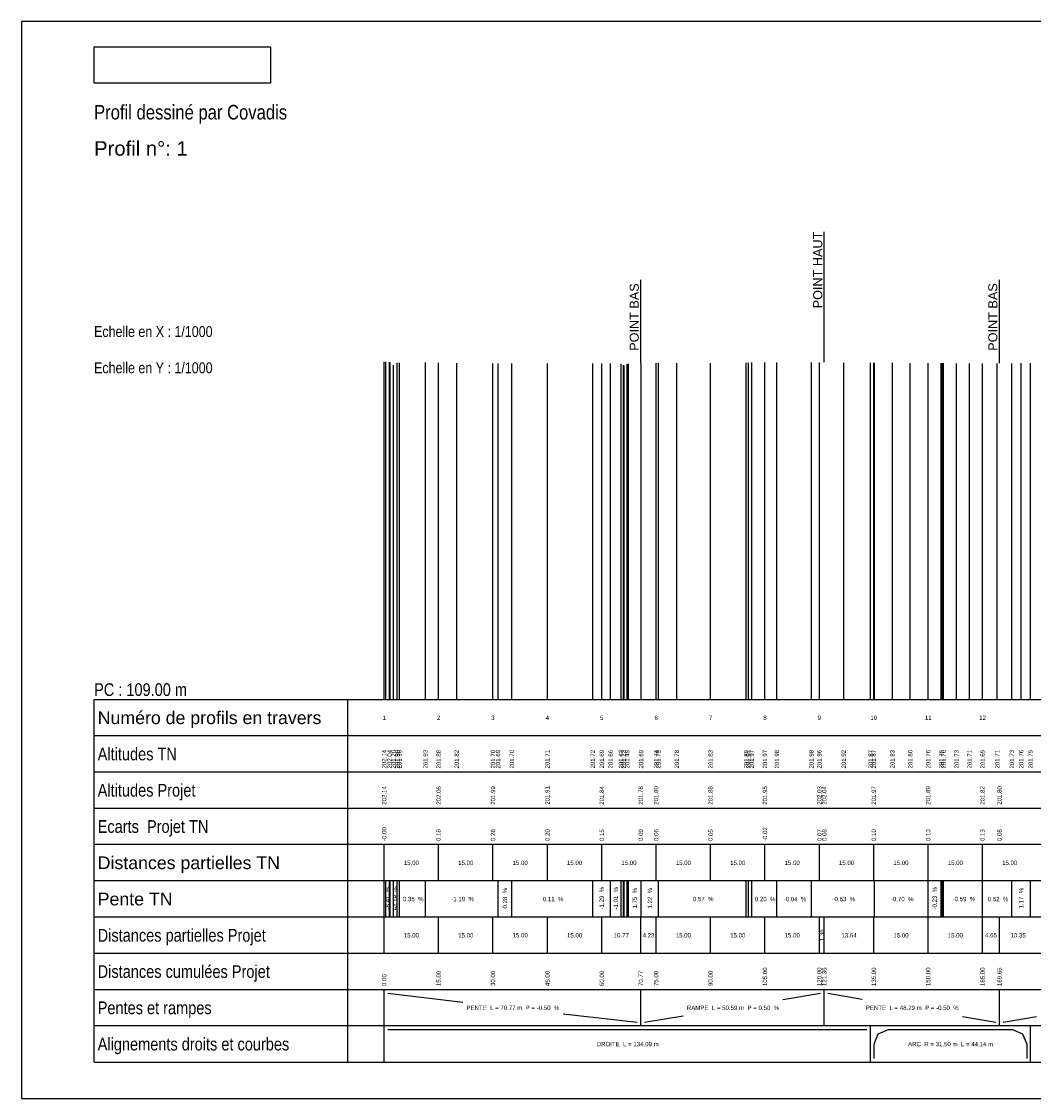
# Model space of a CAD drawing. Extents: x 1616800 to 1632437, y 2248456 to 2251974.
# Tile 351 of 399: x 1619498 to 1619777, y 2250377 to 2250674. Entities that reach past the tile are written whole.
import ezdxf
from ezdxf.enums import TextEntityAlignment as Align

# ---------------------------------------------------------------- set-up
doc = ezdxf.new("R2010")
doc.units = 0
doc.header["$LTSCALE"] = 2
for name, color, linetype in [('01-PAP PTS HAUT PTS BAS PL', 5, 'CONTINUOUS'), ('Covadis - Logo - Texte noir sur fond blanc', 7, 'CONTINUOUS'), ('X-PAP-PL_PL_1_Constructions', 7, 'CONTINUOUS'), ('X-PAP-PL_PL_1_Rappels', 7, 'CONTINUOUS'), ('X-PAP-PL_PL_1_Textes', 7, 'CONTINUOUS')]:
    doc.layers.add(name, color=color, linetype=linetype)
doc.styles.add('Arial', font='ARIALN.TTF')
doc.styles.add('arial-200-2mm', font='arial.ttf')
doc.styles.get("Standard").update_dxf_attribs({"font": 'arial.ttf'})
picture_1 = doc.add_image_def('image1.jpg', size_in_pixel=(1430, 294))

# ---------------------------------------------------------------- blocks, each defined once
blk = doc.blocks.new('CovLogo')
at = {"layer": 'Covadis - Logo - Texte noir sur fond blanc'}
image = blk.add_image(picture_1, insert=(0, 0), size_in_units=(4.864, 1), dxfattribs=at)

msp = doc.modelspace()

# ---------------------------------------------------------------- linework, layer by layer
at = {"layer": '01-PAP PTS HAUT PTS BAS PL'}
msp.add_line((1619718.9878, 2250580.1076), (1619718.9878, 2250616.1107), dxfattribs=at)
at = {"layer": '01-PAP PTS HAUT PTS BAS PL', "color": 1}
for p, q in [((1619668.3973, 2250579.8546), (1619668.3973, 2250602.7986)), ((1619767.2753, 2250579.8661), (1619767.2753, 2250602.8101))]:
    msp.add_line(p, q, dxfattribs=at)
at = {"layer": 'X-PAP-PL_PL_1_Constructions'}
for p, q in [((1619517.6269, 2250487.0711), (1620446.528, 2250487.0711)), ((1619517.6269, 2250387.0711), (1619517.6269, 2250487.0711)), ((1619587.6269, 2250387.0711), (1619587.6269, 2250487.0711)), ((1620446.528, 2250477.0711), (1619517.6269, 2250477.0711)), ((1620446.528, 2250467.0711), (1619517.6269, 2250467.0711)), ((1620446.528, 2250457.0711), (1619517.6269, 2250457.0711)), ((1620446.528, 2250447.0711), (1619517.6269, 2250447.0711)), ((1620446.528, 2250437.0711), (1619517.6269, 2250437.0711)), ((1620446.528, 2250427.0711), (1619517.6269, 2250427.0711)), ((1620446.528, 2250417.0711), (1619517.6269, 2250417.0711)), ((1620446.528, 2250407.0711), (1619517.6269, 2250407.0711)), ((1620446.528, 2250397.0711), (1619517.6269, 2250397.0711)), ((1619517.6269, 2250387.0711), (1620446.528, 2250387.0711))]:
    msp.add_line(p, q, dxfattribs=at)
at = {"layer": 'X-PAP-PL_PL_1_Constructions', "color": 7}
for p, q in [((1619597.6269, 2250437.0711), (1619597.6269, 2250447.0711)), ((1619612.6269, 2250437.0711), (1619612.6269, 2250447.0711)), ((1619627.6269, 2250437.0711), (1619627.6269, 2250447.0711)), ((1619642.6269, 2250437.0711), (1619642.6269, 2250447.0711)), ((1619657.6269, 2250437.0711), (1619657.6269, 2250447.0711)), ((1619672.6269, 2250437.0711), (1619672.6269, 2250447.0711)), ((1619687.6269, 2250437.0711), (1619687.6269, 2250447.0711)), ((1619702.6269, 2250437.0711), (1619702.6269, 2250447.0711)), ((1619717.6269, 2250437.0711), (1619717.6269, 2250447.0711)), ((1619732.6269, 2250437.0711), (1619732.6269, 2250447.0711)), ((1619747.6269, 2250437.0711), (1619747.6269, 2250447.0711)), ((1619762.6269, 2250437.0711), (1619762.6269, 2250447.0711)), ((1619597.6269, 2250427.0711), (1619597.6269, 2250437.0711)), ((1619597.6282, 2250427.0711), (1619597.6282, 2250437.0711)), ((1619598.0673, 2250427.0711), (1619598.0673, 2250437.0711)), ((1619599.1225, 2250427.0711), (1619599.1225, 2250437.0711)), ((1619599.1935, 2250427.0711), (1619599.1935, 2250437.0711)), ((1619599.2651, 2250427.0711), (1619599.2651, 2250437.0711)), ((1619600.1609, 2250427.0711), (1619600.1609, 2250437.0711)), ((1619600.2312, 2250427.0711), (1619600.2312, 2250437.0711)), ((1619601.2502, 2250427.0711), (1619601.2502, 2250437.0711)), ((1619601.8081, 2250427.0711), (1619601.8081, 2250437.0711)), ((1619609.0205, 2250427.0711), (1619609.0205, 2250437.0711)), ((1619629.014, 2250427.0711), (1619629.014, 2250437.0711)), ((1619632.8186, 2250427.0711), (1619632.8186, 2250437.0711)), ((1619655.1438, 2250427.0711), (1619655.1438, 2250437.0711)), ((1619660.056, 2250427.0711), (1619660.056, 2250437.0711)), ((1619662.9294, 2250427.0711), (1619662.9294, 2250437.0711)), ((1619663.6049, 2250427.0711), (1619663.6049, 2250437.0711)), ((1619663.8346, 2250427.0711), (1619663.8346, 2250437.0711)), ((1619664.6366, 2250427.0711), (1619664.6366, 2250437.0711)), ((1619664.9717, 2250427.0711), (1619664.9717, 2250437.0711)), ((1619668.4632, 2250427.0711), (1619668.4632, 2250437.0711)), ((1619673.3097, 2250427.0711), (1619673.3097, 2250437.0711)), ((1619697.441, 2250427.0711), (1619697.441, 2250437.0711)), ((1619698.0976, 2250427.0711), (1619698.0976, 2250437.0711)), ((1619698.9663, 2250427.0711), (1619698.9663, 2250437.0711)), ((1619705.9229, 2250427.0711), (1619705.9229, 2250437.0711)), ((1619715.4306, 2250427.0711), (1619715.4306, 2250437.0711)), ((1619732.8264, 2250427.0711), (1619732.8264, 2250437.0711)), ((1619747.6269, 2250427.0711), (1619747.6269, 2250437.0711)), ((1619751.2185, 2250427.0711), (1619751.2185, 2250437.0711)), ((1619751.5759, 2250427.0711), (1619751.5759, 2250437.0711)), ((1619751.8894, 2250427.0711), (1619751.8894, 2250437.0711)), ((1619762.6269, 2250427.0711), (1619762.6269, 2250437.0711)), ((1619770.7039, 2250427.0711), (1619770.7039, 2250437.0711)), ((1619775.8553, 2250427.0711), (1619775.8553, 2250437.0711)), ((1619597.6282, 2250417.0711), (1619597.6282, 2250427.0711)), ((1619612.6269, 2250417.0711), (1619612.6269, 2250427.0711)), ((1619627.6269, 2250417.0711), (1619627.6269, 2250427.0711)), ((1619642.6269, 2250417.0711), (1619642.6269, 2250427.0711)), ((1619657.6269, 2250417.0711), (1619657.6269, 2250427.0711)), ((1619668.3973, 2250417.0711), (1619668.3973, 2250427.0711)), ((1619672.6269, 2250417.0711), (1619672.6269, 2250427.0711)), ((1619687.6269, 2250417.0711), (1619687.6269, 2250427.0711)), ((1619702.6269, 2250417.0711), (1619702.6269, 2250427.0711)), ((1619717.6269, 2250417.0711), (1619717.6269, 2250427.0711)), ((1619718.9878, 2250417.0711), (1619718.9878, 2250427.0711)), ((1619732.6269, 2250417.0711), (1619732.6269, 2250427.0711)), ((1619747.6269, 2250417.0711), (1619747.6269, 2250427.0711)), ((1619762.6269, 2250417.0711), (1619762.6269, 2250427.0711)), ((1619767.2753, 2250417.0711), (1619767.2753, 2250427.0711)), ((1619597.6282, 2250397.0711), (1619597.6282, 2250407.0711)), ((1619668.3973, 2250397.0711), (1619668.3973, 2250407.0711)), ((1619718.9878, 2250397.0711), (1619718.9878, 2250407.0711)), ((1619767.2753, 2250397.0711), (1619767.2753, 2250407.0711)), ((1619597.6269, 2250387.0711), (1619597.6269, 2250397.0711)), ((1619731.714, 2250387.0711), (1619731.714, 2250397.0711)), ((1619775.8553, 2250387.0711), (1619775.8553, 2250397.0711))]:
    msp.add_line(p, q, dxfattribs=at)
at = {"layer": 'X-PAP-PL_PL_1_Constructions', "color": 1}
for p, q in [((1619598.6282, 2250406.0711), (1619619.317, 2250403.6643)), ((1619707.5291, 2250404.3492), (1619717.9878, 2250406.0711)), ((1619719.9878, 2250406.0711), (1619729.4358, 2250404.4382)), ((1619646.941, 2250400.4508), (1619667.3973, 2250398.0711)), ((1619669.3973, 2250398.0711), (1619680.0909, 2250399.8317)), ((1619757.0598, 2250399.6638), (1619766.2753, 2250398.0711)), ((1619768.2753, 2250398.0711), (1619777.5376, 2250399.6915))]:
    msp.add_line(p, q, dxfattribs=at)
at = {"layer": 'X-PAP-PL_PL_1_Constructions', "flags": 128}
msp.add_lwpolyline([(1619497.6269, 2250377.0711), (1620466.528, 2250377.0711), (1620466.528, 2250674.0711), (1619497.6269, 2250674.0711)], close=True, dxfattribs=at)
at = {"layer": 'X-PAP-PL_PL_1_Constructions', "color": 8, "flags": 128}
for points in [[(1619598.6269, 2250396.0711), (1619730.714, 2250396.0711)], [(1619732.714, 2250388.0711), (1619732.714, 2250392.0711), (1619733.8856, 2250394.8995), (1619736.714, 2250396.0711), (1619770.8553, 2250396.0711), (1619773.6837, 2250394.8995), (1619774.8553, 2250392.0711), (1619774.8553, 2250388.0711)]]:
    msp.add_lwpolyline(points, dxfattribs=at)
at = {"layer": 'X-PAP-PL_PL_1_Rappels', "color": 7, "linetype": 'Continuous'}
for p, q in [((1619597.6269, 2250487.0711), (1619597.6269, 2250580.2085)), ((1619597.6269, 2250487.0711), (1619597.6269, 2250580.2085)), ((1619597.6282, 2250487.0711), (1619597.6282, 2250580.2084)), ((1619598.0673, 2250487.0711), (1619598.0673, 2250580.2011)), ((1619599.1225, 2250487.0711), (1619599.1225, 2250580.1123)), ((1619599.1935, 2250487.0711), (1619599.1935, 2250580.0835)), ((1619599.2651, 2250487.0711), (1619599.2651, 2250580.0259)), ((1619601.2502, 2250487.0711), (1619601.2502, 2250579.9741)), ((1619601.8081, 2250487.0711), (1619601.8081, 2250579.9714)), ((1619609.0205, 2250487.0711), (1619609.0205, 2250579.9966)), ((1619612.6269, 2250487.0711), (1619612.6269, 2250579.954)), ((1619612.6269, 2250487.0711), (1619612.6269, 2250579.954)), ((1619617.6262, 2250487.0711), (1619617.6262, 2250579.8949)), ((1619687.6269, 2250487.0711), (1619687.6269, 2250579.9007)), ((1619687.6269, 2250487.0711), (1619687.6269, 2250579.9007)), ((1619697.441, 2250487.0711), (1619697.441, 2250579.958)), ((1619698.0976, 2250487.0711), (1619698.0976, 2250579.9789)), ((1619698.9663, 2250487.0711), (1619698.9663, 2250580.0375)), ((1619702.6269, 2250487.0711), (1619702.6269, 2250580.0448)), ((1619702.6269, 2250487.0711), (1619702.6269, 2250580.0448)), ((1619705.9229, 2250487.0711), (1619705.9229, 2250580.0513)), ((1619715.4306, 2250487.0711), (1619715.4306, 2250580.0473)), ((1619717.6269, 2250487.0711), (1619717.6269, 2250580.0337)), ((1619717.6269, 2250487.0711), (1619717.6269, 2250580.0337)), ((1619724.3436, 2250487.0711), (1619724.3436, 2250579.992)), ((1619731.714, 2250487.0711), (1619731.714, 2250579.945)), ((1619732.6269, 2250487.0711), (1619732.6269, 2250579.9394)), ((1619732.6269, 2250487.0711), (1619732.6269, 2250579.9394)), ((1619732.8264, 2250487.0711), (1619732.8264, 2250579.9382)), ((1619737.7599, 2250487.0711), (1619737.7599, 2250579.9036)), ((1619600.1609, 2250487.0711), (1619600.1609, 2250579.274)), ((1619600.2312, 2250487.0711), (1619600.2312, 2250579.3201)), ((1619627.6269, 2250487.0711), (1619627.6269, 2250579.7745)), ((1619627.6269, 2250487.0711), (1619627.6269, 2250579.7745)), ((1619629.014, 2250487.0711), (1619629.014, 2250579.7578)), ((1619632.8186, 2250487.0711), (1619632.8186, 2250579.7686)), ((1619642.6269, 2250487.0711), (1619642.6269, 2250579.779)), ((1619642.6269, 2250487.0711), (1619642.6269, 2250579.779)), ((1619655.1438, 2250487.0711), (1619655.1438, 2250579.7923)), ((1619657.6269, 2250487.0711), (1619657.6269, 2250579.7603)), ((1619657.6269, 2250487.0711), (1619657.6269, 2250579.7603)), ((1619660.056, 2250487.0711), (1619660.056, 2250579.7291)), ((1619662.9294, 2250487.0711), (1619662.9294, 2250579.7001)), ((1619663.6049, 2250487.0711), (1619663.6049, 2250579.2977)), ((1619663.8346, 2250487.0711), (1619663.8346, 2250579.1751)), ((1619664.6366, 2250487.0711), (1619664.6366, 2250579.5621)), ((1619664.9717, 2250487.0711), (1619664.9717, 2250579.7014)), ((1619668.4632, 2250487.0711), (1619668.4632, 2250579.7625)), ((1619672.6269, 2250487.0711), (1619672.6269, 2250579.8132)), ((1619672.6269, 2250487.0711), (1619672.6269, 2250579.8132)), ((1619673.3097, 2250487.0711), (1619673.3097, 2250579.8215)), ((1619678.2999, 2250487.0711), (1619678.2999, 2250579.8461)), ((1619742.6934, 2250487.0711), (1619742.6934, 2250579.8689)), ((1619747.6269, 2250487.0711), (1619747.6269, 2250579.8343)), ((1619747.6269, 2250487.0711), (1619747.6269, 2250579.8343)), ((1619751.2185, 2250487.0711), (1619751.2185, 2250579.8261)), ((1619751.5759, 2250487.0711), (1619751.5759, 2250579.8267)), ((1619751.8894, 2250487.0711), (1619751.8894, 2250579.8262)), ((1619755.4686, 2250487.0711), (1619755.4686, 2250579.805)), ((1619759.0478, 2250487.0711), (1619759.0478, 2250579.7837)), ((1619762.6269, 2250487.0711), (1619762.6269, 2250579.7625)), ((1619762.6269, 2250487.0711), (1619762.6269, 2250579.7625)), ((1619766.6654, 2250487.0711), (1619766.6654, 2250579.7836)), ((1619770.7039, 2250487.0711), (1619770.7039, 2250579.8047)), ((1619773.2796, 2250487.0711), (1619773.2796, 2250579.8347)), ((1619775.8553, 2250487.0711), (1619775.8553, 2250579.8647))]:
    msp.add_line(p, q, dxfattribs=at)

# ---------------------------------------------------------------- block references
at = {"layer": 'X-PAP-PL_PL_1_Textes', "xscale": 10, "yscale": 10}
msp.add_blockref('CovLogo', (1619517.6269, 2250657.0711), dxfattribs=at)

# ---------------------------------------------------------------- texts
at = {"layer": '01-PAP PTS HAUT PTS BAS PL', "insert": (1619715.9138, 2250594.9669), "char_height": 2.5, "attachment_point": 1, "rotation": 90}
msp.add_mtext_dynamic_manual_height_columns('POINT HAUT', width=34.233085, gutter_width=12.5, heights=[0], dxfattribs=at)
at = {"layer": '01-PAP PTS HAUT PTS BAS PL', "color": 1, "char_height": 2.5, "attachment_point": 1, "rotation": 90}
for insert in [(1619665.3233, 2250583.2675), (1619764.2013, 2250583.279)]:
    msp.add_mtext_dynamic_manual_height_columns('POINT BAS', width=34.233085, gutter_width=12.5, heights=[0], dxfattribs=dict(at, insert=insert))
at = {"layer": 'X-PAP-PL_PL_1_Textes', "color": 7}
for s, height, style, p in [('Profil dessiné par Covadis', 4, 'Arial', (1619517.6269, 2250647.0711)), ('Profil n°: 1', 4, 'arial-200-2mm', (1619517.6269, 2250637.0711)), ('Echelle en X : 1/1000', 3, 'Arial', (1619517.6269, 2250587.0711)), ('Echelle en Y : 1/1000', 3, 'Arial', (1619517.6269, 2250577.0711)), ('PC : 109.00 m', 3.5, 'Arial', (1619517.6269, 2250488.0711))]:
    msp.add_text(s, height=height, dxfattribs=dict(at, style=style)).set_placement(p)
at = {"layer": 'X-PAP-PL_PL_1_Textes', "color": 8}
for s, height, style, p in [('Numéro de profils en travers', 3.5, 'arial-200-2mm', (1619518.6269, 2250480.3211)), ('Altitudes TN', 3.5, 'Arial', (1619518.6269, 2250470.3211)), ('Distances partielles TN', 3.5, 'arial-200-2mm', (1619518.6269, 2250440.3211)), ('Pente TN', 3.5, 'arial-200-2mm', (1619518.6269, 2250430.3211)), ('Alignements droits et courbes', 3.5, 'Arial', (1619518.6269, 2250390.3211)), ('DROITE  L = 134.09 m', 1.2, 'arial-200-2mm', (1619656.2406, 2250391.4711)), ('ARC  R = 31.50 m  L = 44.14 m', 1.2, 'arial-200-2mm', (1619742.0969, 2250391.4711))]:
    msp.add_text(s, height=height, dxfattribs=dict(at, style=style)).set_placement(p)
at = {"layer": 'X-PAP-PL_PL_1_Textes', "color": 8, "style": 'arial-200-2mm'}
for s, p in [('1', (1619597.6269, 2250482.0711)), ('2', (1619612.6269, 2250482.0711)), ('3', (1619627.6269, 2250482.0711)), ('4', (1619642.6269, 2250482.0711)), ('5', (1619657.6269, 2250482.0711)), ('6', (1619672.6269, 2250482.0711)), ('7', (1619687.6269, 2250482.0711)), ('8', (1619702.6269, 2250482.0711)), ('9', (1619717.6269, 2250482.0711)), ('10', (1619732.6269, 2250482.0711)), ('11', (1619747.6269, 2250482.0711)), ('12', (1619762.6269, 2250482.0711)), ('15.00', (1619605.1269, 2250442.0711)), ('15.00', (1619620.1269, 2250442.0711)), ('15.00', (1619635.1269, 2250442.0711)), ('15.00', (1619650.1269, 2250442.0711)), ('15.00', (1619665.1269, 2250442.0711)), ('15.00', (1619680.1269, 2250442.0711)), ('15.00', (1619695.1269, 2250442.0711)), ('15.00', (1619710.1269, 2250442.0711)), ('15.00', (1619725.1269, 2250442.0711)), ('15.00', (1619740.1269, 2250442.0711)), ('15.00', (1619755.1269, 2250442.0711)), ('15.00', (1619770.1269, 2250442.0711)), (' 0.35  %', (1619605.4143, 2250432.0711)), (' -1.19  %', (1619619.0172, 2250432.0711)), (' 0.11  %', (1619643.9812, 2250432.0711)), (' 0.57  %', (1619685.3754, 2250432.0711)), (' 0.20  %', (1619702.4446, 2250432.0711)), (' -0.04  %', (1619710.6767, 2250432.0711)), (' -0.63  %', (1619724.1285, 2250432.0711)), (' -0.70  %', (1619740.2267, 2250432.0711)), (' -0.59  %', (1619757.2582, 2250432.0711)), (' 0.52  %', (1619766.6654, 2250432.0711))]:
    msp.add_text(s, height=1.2, dxfattribs=at).set_placement(p, align=Align.MIDDLE_CENTER)
for s, p in [('202.14', (1619597.6269, 2250468.0711)), ('202.04', (1619599.1225, 2250468.0711)), ('201.20', (1619600.1609, 2250468.0711)), ('201.90', (1619601.2502, 2250468.0711)), ('201.90', (1619601.8081, 2250468.0711)), ('201.93', (1619609.0205, 2250468.0711)), ('201.88', (1619612.6269, 2250468.0711)), ('201.82', (1619617.6262, 2250468.0711)), ('201.70', (1619627.6269, 2250468.0711)), ('201.69', (1619629.014, 2250468.0711)), ('201.70', (1619632.8186, 2250468.0711)), ('201.71', (1619642.6269, 2250468.0711)), ('201.72', (1619655.1438, 2250468.0711)), ('201.69', (1619657.6269, 2250468.0711)), ('201.66', (1619660.056, 2250468.0711)), ('201.63', (1619662.9294, 2250468.0711)), ('201.23', (1619663.6049, 2250468.0711)), ('201.49', (1619664.6366, 2250468.0711)), ('201.69', (1619668.4632, 2250468.0711)), ('201.74', (1619672.6269, 2250468.0711)), ('201.75', (1619673.3097, 2250468.0711)), ('201.78', (1619678.2999, 2250468.0711)), ('201.83', (1619687.6269, 2250468.0711)), ('201.89', (1619697.441, 2250468.0711)), ('201.91', (1619698.0976, 2250468.0711)), ('201.97', (1619698.9663, 2250468.0711)), ('201.97', (1619702.6269, 2250468.0711)), ('201.98', (1619705.9229, 2250468.0711)), ('201.98', (1619715.4306, 2250468.0711)), ('201.96', (1619717.6269, 2250468.0711)), ('201.92', (1619724.3436, 2250468.0711)), ('201.87', (1619731.714, 2250468.0711)), ('201.87', (1619732.6269, 2250468.0711)), ('201.83', (1619737.7599, 2250468.0711)), ('201.80', (1619742.6934, 2250468.0711)), ('201.76', (1619747.6269, 2250468.0711)), ('201.75', (1619751.2185, 2250468.0711)), ('201.76', (1619751.8894, 2250468.0711)), ('201.73', (1619755.4686, 2250468.0711)), ('201.71', (1619759.0478, 2250468.0711)), ('201.69', (1619762.6269, 2250468.0711)), ('201.71', (1619766.6654, 2250468.0711)), ('201.73', (1619770.7039, 2250468.0711)), ('201.76', (1619773.2796, 2250468.0711)), ('201.79', (1619775.8553, 2250468.0711))]:
    msp.add_text(s, height=1.2, rotation=90, dxfattribs=at).set_placement(p, align=Align.MIDDLE_LEFT)
at = {"layer": 'X-PAP-PL_PL_1_Textes', "color": 1}
for s, height, style, p in [('Altitudes Projet', 3.5, 'Arial', (1619518.6269, 2250460.3211)), ('Ecarts  Projet TN', 3.5, 'Arial', (1619518.6269, 2250450.3211)), ('Distances partielles Projet', 3.5, 'Arial', (1619518.6269, 2250420.3211)), ('Distances cumulées Projet', 3.5, 'Arial', (1619518.6269, 2250410.3211)), ('Pentes et rampes', 3.5, 'Arial', (1619518.6269, 2250400.3211)), ('PENTE  L = 70.77 m  P = -0.50  %', 1.2, 'arial-200-2mm', (1619620.317, 2250401.4711)), ('RAMPE  L = 50.59 m  P = 0.50  %', 1.2, 'arial-200-2mm', (1619681.0909, 2250401.4711)), ('PENTE  L = 48.29 m  P = -0.50  %', 1.2, 'arial-200-2mm', (1619730.4358, 2250401.4711))]:
    msp.add_text(s, height=height, dxfattribs=dict(at, style=style)).set_placement(p)
at = {"layer": 'X-PAP-PL_PL_1_Textes', "color": 1, "style": 'arial-200-2mm'}
for s, p in [('202.14', (1619597.6282, 2250458.0711)), ('202.06', (1619612.6269, 2250458.0711)), ('201.99', (1619627.6269, 2250458.0711)), ('201.91', (1619642.6269, 2250458.0711)), ('201.84', (1619657.6269, 2250458.0711)), ('201.78', (1619668.3973, 2250458.0711)), ('201.80', (1619672.6269, 2250458.0711)), ('201.88', (1619687.6269, 2250458.0711)), ('201.95', (1619702.6269, 2250458.0711)), ('202.03', (1619717.6269, 2250458.0711)), ('202.04', (1619718.9878, 2250458.0711)), ('201.97', (1619732.6269, 2250458.0711)), ('201.89', (1619747.6269, 2250458.0711)), ('201.82', (1619762.6269, 2250458.0711)), ('201.80', (1619767.2753, 2250458.0711)), ('-0.00', (1619597.6282, 2250448.0711)), ('0.18', (1619612.6269, 2250448.0711)), ('0.28', (1619627.6269, 2250448.0711)), ('0.20', (1619642.6269, 2250448.0711)), ('0.15', (1619657.6269, 2250448.0711)), ('0.09', (1619668.3973, 2250448.0711)), ('0.06', (1619672.6269, 2250448.0711)), ('0.05', (1619687.6269, 2250448.0711)), ('-0.02', (1619702.6269, 2250448.0711)), ('0.07', (1619717.6269, 2250448.0711)), ('0.08', (1619718.9878, 2250448.0711)), ('0.10', (1619732.6269, 2250448.0711)), ('0.13', (1619747.6269, 2250448.0711)), ('0.13', (1619762.6269, 2250448.0711)), ('0.08', (1619767.2753, 2250448.0711)), ('0.00', (1619597.6282, 2250408.0711)), ('15.00', (1619612.6269, 2250408.0711)), ('30.00', (1619627.6269, 2250408.0711)), ('45.00', (1619642.6269, 2250408.0711)), ('60.00', (1619657.6269, 2250408.0711)), ('70.77', (1619668.3973, 2250408.0711)), ('75.00', (1619672.6269, 2250408.0711)), ('90.00', (1619687.6269, 2250408.0711)), ('105.00', (1619702.6269, 2250408.0711)), ('120.00', (1619717.6269, 2250408.0711)), ('121.36', (1619718.9878, 2250408.0711)), ('135.00', (1619732.6269, 2250408.0711)), ('150.00', (1619747.6269, 2250408.0711)), ('165.00', (1619762.6269, 2250408.0711)), ('169.65', (1619767.2753, 2250408.0711))]:
    msp.add_text(s, height=1.2, rotation=90, dxfattribs=at).set_placement(p, align=Align.MIDDLE_LEFT)
at = {"layer": 'X-PAP-PL_PL_1_Textes', "color": 8, "style": 'arial-200-2mm'}
for s, p in [(' -8.41  %', (1619598.5949, 2250432.0711)), (' 64.18  %', (1619600.7407, 2250432.0711)), (' 0.28  %', (1619630.9163, 2250432.0711)), (' -1.29  %', (1619657.5999, 2250432.0711)), (' -1.01  %', (1619661.4927, 2250432.0711)), (' 1.75  %', (1619666.7175, 2250432.0711)), (' 1.22  %', (1619670.8864, 2250432.0711)), (' -0.23  %', (1619749.4227, 2250432.0711)), (' 1.17  %', (1619773.2796, 2250432.0711))]:
    msp.add_text(s, height=1.2, rotation=90, dxfattribs=at).set_placement(p, align=Align.MIDDLE_CENTER)
at = {"layer": 'X-PAP-PL_PL_1_Textes', "color": 1, "style": 'arial-200-2mm'}
for s, p in [('15.00', (1619605.1276, 2250422.0711)), ('15.00', (1619620.1269, 2250422.0711)), ('15.00', (1619635.1269, 2250422.0711)), ('15.00', (1619650.1269, 2250422.0711)), ('10.77', (1619663.0121, 2250422.0711)), ('4.23', (1619670.5121, 2250422.0711)), ('15.00', (1619680.1269, 2250422.0711)), ('15.00', (1619695.1269, 2250422.0711)), ('15.00', (1619710.1269, 2250422.0711)), ('13.64', (1619725.8074, 2250422.0711)), ('15.00', (1619740.1269, 2250422.0711)), ('15.00', (1619755.1269, 2250422.0711)), ('4.65', (1619764.9511, 2250422.0711)), ('10.35', (1619772.4511, 2250422.0711))]:
    msp.add_text(s, height=1.2, dxfattribs=at).set_placement(p, align=Align.MIDDLE_CENTER)
msp.add_text('1.36', height=1.2, rotation=90, dxfattribs=at).set_placement((1619718.3074, 2250422.0711), align=Align.MIDDLE_CENTER)

doc.saveas('drawing.dxf')
